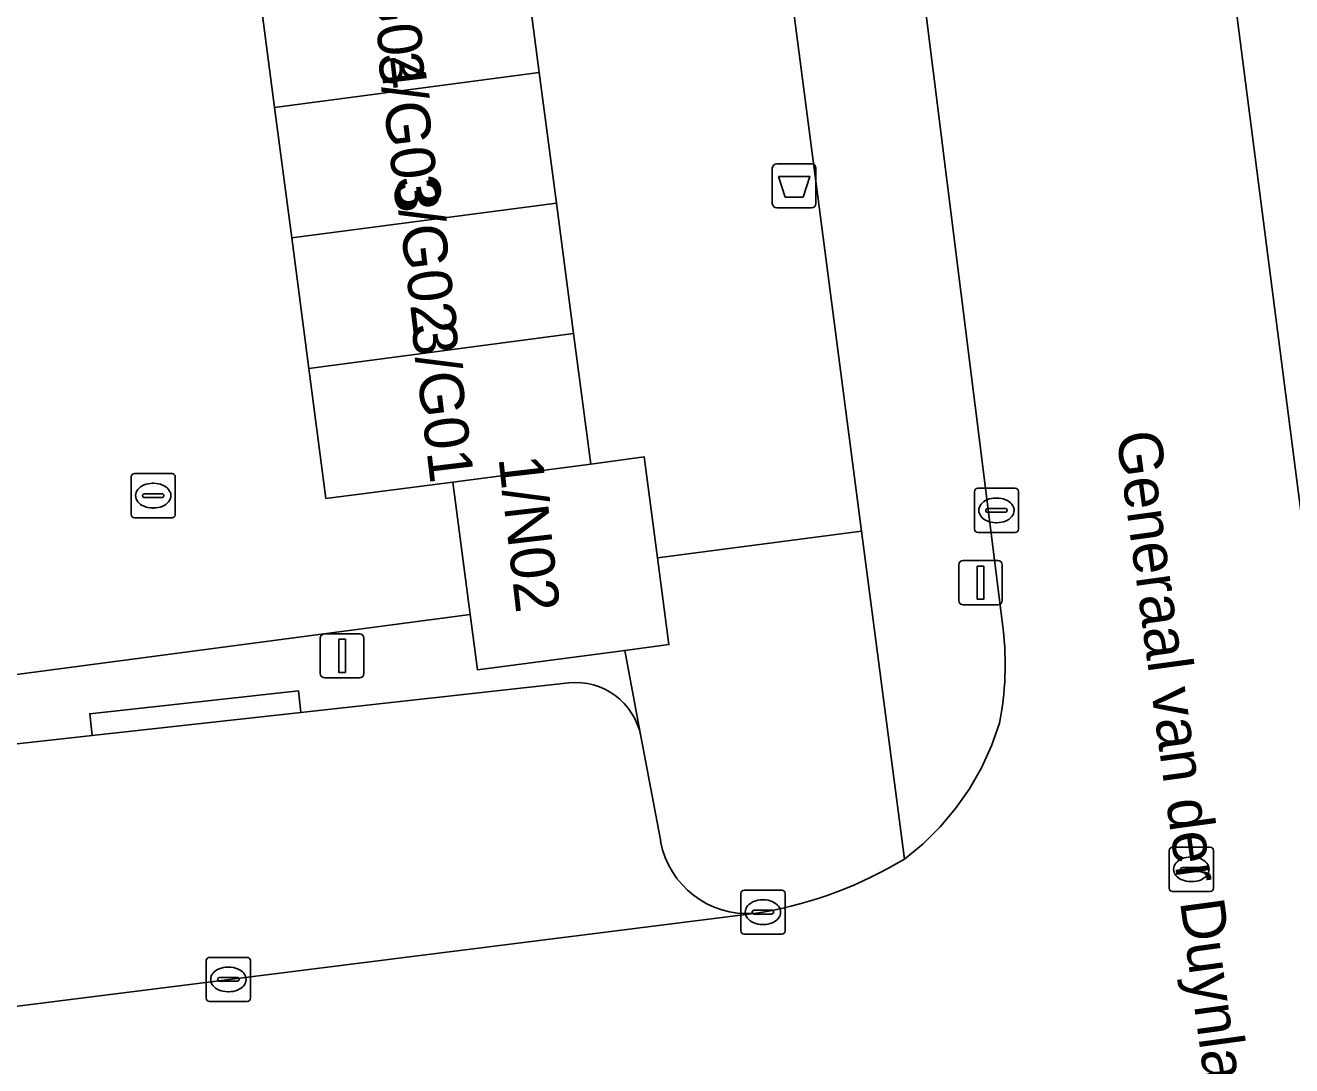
# Model space of a CAD drawing. Extents: x 161084 to 161928, y 385354 to 386522.
# Drawn here: x 161271.54 to 161300.26, y 385622.36 to 385645.94 of the extents above; entities that cross this region are included whole.
import ezdxf

# ---------------------------------------------------------------- set-up
doc = ezdxf.new("R2010")
doc.units = 0
for name, color, linetype in [('IMGEO_Afvalbak', 7, 'Continuous'), ('IMGEO_Groenvoorziening', 7, 'Continuous'), ('IMGEO_Kolk', 7, 'Continuous'), ('IMGEO_Lichtmast', 7, 'Continuous'), ('IMGEO_Openbare_ruimte_label', 7, 'Continuous'), ('IMGEO_Pand', 7, 'Continuous'), ('IMGEO_Pand_nummerreeks', 7, 'Continuous'), ('IMGEO_Parkeervlak_open', 7, 'Continuous'), ('IMGEO_Rijbaan_lokaal_open', 7, 'Continuous'), ('IMGEO_Rioolput', 7, 'Continuous'), ('IMGEO_Voetpad_open', 7, 'Continuous')]:
    doc.layers.add(name, color=color, linetype=linetype)

msp = doc.modelspace()

# ---------------------------------------------------------------- linework, layer by layer
at = {"layer": 'IMGEO_Afvalbak'}
for p, q in [((161288.58, 385642.807), (161289.37, 385642.807)), ((161289.37, 385642.807), (161288.58, 385642.807)), ((161288.48, 385641.907), (161288.48, 385642.707)), ((161288.48, 385642.707), (161288.48, 385641.907)), ((161289.47, 385642.707), (161289.47, 385641.907)), ((161289.47, 385641.907), (161289.47, 385642.707)), ((161289.37, 385641.807), (161288.58, 385641.807)), ((161288.58, 385641.807), (161289.37, 385641.807))]:
    msp.add_line(p, q, dxfattribs=at)
msp.add_lwpolyline([(161288.623, 385642.521), (161289.327, 385642.521), (161289.178, 385642.051), (161288.772, 385642.051), (161288.623, 385642.521)], dxfattribs=at)
for centre, start, end in [((161288.58, 385642.707), 90, 180), ((161288.58, 385642.707), 90, 180), ((161289.37, 385642.707), 0, 90), ((161289.37, 385642.707), 360, 90), ((161288.58, 385641.907), 180, 270), ((161288.58, 385641.907), 180, 270), ((161289.37, 385641.907), 270, 0), ((161289.37, 385641.907), 270, 0)]:
    msp.add_arc(centre, 0.1, start, end, dxfattribs=at)
at = {"layer": 'IMGEO_Groenvoorziening'}
for points in [[(161282.806, 385647.832), (161283.195, 385644.874), (161283.583, 385641.915), (161283.972, 385638.957), (161284.361, 385635.999), (161285.576, 385636.159), (161285.876, 385633.873), (161290.505, 385634.478), (161288.22, 385651.972)], [(161291.477, 385627.041), (161290.505, 385634.478), (161285.876, 385633.873), (161286.135, 385631.906), (161285.135, 385631.775), (161285.498, 385629.83), (161285.948, 385627.439)], [(161288.064, 385625.813), (161288.264, 385625.838)]]:
    msp.add_lwpolyline(points, dxfattribs=at)
for centre, radius, start, end in [((161287.916, 385627.81), 2.003, 190.6816, 274.2388), ((161286.597, 385635.182), 9.491, 280.1139, 300.9396)]:
    msp.add_arc(centre, radius, start, end, dxfattribs=at)
at = {"layer": 'IMGEO_Kolk'}
for p, q in [((161273.939, 385634.856), (161273.939, 385635.708)), ((161274.014, 385635.782), (161274.866, 385635.782)), ((161274.427, 385635.562), (161274.452, 385635.562)), ((161274.94, 385635.708), (161274.94, 385634.856)), ((161274.198, 385635.276), (161274.198, 385635.288)), ((161274.241, 385635.325), (161274.639, 385635.325)), ((161274.682, 385635.288), (161274.682, 385635.276)), ((161293.062, 385634.523), (161293.062, 385635.375)), ((161293.137, 385635.449), (161293.989, 385635.449)), ((161294.063, 385635.375), (161294.063, 385634.523)), ((161274.636, 385635.239), (161274.238, 385635.239)), ((161274.45, 385635.002), (161274.425, 385635.002)), ((161293.364, 385634.992), (161293.762, 385634.992)), ((161293.55, 385635.229), (161293.575, 385635.229)), ((161274.866, 385634.782), (161274.014, 385634.782)), ((161293.321, 385634.943), (161293.321, 385634.955)), ((161293.759, 385634.906), (161293.361, 385634.906)), ((161293.805, 385634.955), (161293.805, 385634.943)), ((161293.989, 385634.449), (161293.137, 385634.449)), ((161293.573, 385634.669), (161293.548, 385634.669)), ((161287.767, 385625.414), (161287.767, 385626.266)), ((161287.842, 385626.34), (161288.694, 385626.34)), ((161288.255, 385626.12), (161288.28, 385626.12)), ((161288.768, 385626.266), (161288.768, 385625.414)), ((161288.026, 385625.834), (161288.026, 385625.846)), ((161288.464, 385625.797), (161288.066, 385625.797)), ((161288.069, 385625.883), (161288.467, 385625.883)), ((161288.51, 385625.846), (161288.51, 385625.834)), ((161288.278, 385625.56), (161288.253, 385625.56)), ((161288.694, 385625.34), (161287.842, 385625.34)), ((161275.643, 385623.889), (161275.643, 385624.741)), ((161275.718, 385624.815), (161276.57, 385624.815)), ((161276.644, 385624.741), (161276.644, 385623.889)), ((161276.131, 385624.595), (161276.156, 385624.595)), ((161275.902, 385624.309), (161275.902, 385624.321)), ((161276.34, 385624.272), (161275.942, 385624.272)), ((161275.945, 385624.358), (161276.343, 385624.358)), ((161276.386, 385624.321), (161276.386, 385624.309)), ((161276.57, 385623.815), (161275.718, 385623.815)), ((161276.154, 385624.035), (161276.129, 385624.035))]:
    msp.add_line(p, q, dxfattribs=at)
for points in [[(161273.939, 385634.856), (161273.939, 385635.708)], [(161274.014, 385635.782), (161274.866, 385635.782)], [(161274.94, 385635.708), (161274.94, 385634.856)], [(161293.062, 385634.523), (161293.062, 385635.375)], [(161293.137, 385635.449), (161293.989, 385635.449)], [(161294.063, 385635.375), (161294.063, 385634.523)], [(161274.866, 385634.782), (161274.014, 385634.782)], [(161293.989, 385634.449), (161293.137, 385634.449)], [(161287.767, 385625.414), (161287.767, 385626.266)], [(161287.842, 385626.34), (161288.694, 385626.34)], [(161288.768, 385626.266), (161288.768, 385625.414)], [(161288.694, 385625.34), (161287.842, 385625.34)], [(161275.643, 385623.889), (161275.643, 385624.741)], [(161275.718, 385624.815), (161276.57, 385624.815)], [(161276.644, 385624.741), (161276.644, 385623.889)], [(161276.57, 385623.815), (161275.718, 385623.815)]]:
    msp.add_lwpolyline(points, dxfattribs=at)
for centre, radius, start, end in [((161274.016, 385635.706), 0.0765, 91.552, 178.448), ((161274.016, 385635.706), 0.0765, 91.552, 178.448), ((161274.864, 385635.706), 0.0765, 1.552, 88.448), ((161274.864, 385635.706), 0.0765, 1.552, 88.448), ((161274.238, 385635.285), 0.0403, 85.8775, 175.7526), ((161274.235, 385635.275), 0.0366, 178.938, 274.7102), ((161274.639, 385635.282), 0.043, 264.8664, 352.4533), ((161274.643, 385635.287), 0.0386, 1.7309, 96.639), ((161293.139, 385635.373), 0.0765, 91.552, 178.448), ((161293.139, 385635.373), 0.0765, 91.552, 178.448), ((161293.987, 385635.373), 0.0765, 1.552, 88.448), ((161293.987, 385635.373), 0.0765, 1.552, 88.448), ((161293.361, 385634.952), 0.0403, 85.8775, 175.7526), ((161293.766, 385634.954), 0.0386, 1.7309, 96.639), ((161274.016, 385634.858), 0.0765, 181.552, 268.448), ((161274.016, 385634.858), 0.0765, 181.552, 268.448), ((161274.864, 385634.858), 0.0765, 271.552, 358.448), ((161274.864, 385634.858), 0.0765, 271.552, 358.448), ((161293.358, 385634.942), 0.0366, 178.938, 274.7102), ((161293.762, 385634.949), 0.043, 264.8664, 352.4533), ((161293.139, 385634.525), 0.0765, 181.552, 268.448), ((161293.139, 385634.525), 0.0765, 181.552, 268.448), ((161293.987, 385634.525), 0.0765, 271.552, 358.448), ((161293.987, 385634.525), 0.0765, 271.552, 358.448), ((161287.844, 385626.264), 0.0765, 91.552, 178.448), ((161287.844, 385626.264), 0.0765, 91.552, 178.448), ((161288.692, 385626.264), 0.0765, 1.552, 88.448), ((161288.692, 385626.264), 0.0765, 1.552, 88.448), ((161288.066, 385625.843), 0.0403, 85.8775, 175.7526), ((161288.063, 385625.833), 0.0366, 178.938, 274.7102), ((161288.467, 385625.84), 0.043, 264.8664, 352.4533), ((161288.471, 385625.845), 0.0386, 1.7309, 96.639), ((161287.844, 385625.416), 0.0765, 181.552, 268.448), ((161287.844, 385625.416), 0.0765, 181.552, 268.448), ((161288.692, 385625.416), 0.0765, 271.552, 358.448), ((161288.692, 385625.416), 0.0765, 271.552, 358.448), ((161275.72, 385624.739), 0.0765, 91.552, 178.448), ((161275.72, 385624.739), 0.0765, 91.552, 178.448), ((161276.568, 385624.739), 0.0765, 1.552, 88.448), ((161276.568, 385624.739), 0.0765, 1.552, 88.448), ((161275.942, 385624.318), 0.0403, 85.8775, 175.7526), ((161275.939, 385624.308), 0.0366, 178.938, 274.7102), ((161276.343, 385624.315), 0.043, 264.8664, 352.4533), ((161276.347, 385624.32), 0.0386, 1.7309, 96.639), ((161275.72, 385623.891), 0.0765, 181.552, 268.448), ((161275.72, 385623.891), 0.0765, 181.552, 268.448), ((161276.568, 385623.891), 0.0765, 271.552, 358.448), ((161276.568, 385623.891), 0.0765, 271.552, 358.448)]:
    msp.add_arc(centre, radius, start, end, dxfattribs=at)
for centre, major_axis, ratio, start_param, end_param in [((161274.426, 385635.282), (-0.387, 0.002), 0.722429, 4.712389, 7.853982), ((161274.451, 385635.282), (-0.39, 0.002), 0.717154, 1.570796, 4.712389), ((161293.549, 385634.949), (-0.387, 0.002), 0.722429, 4.712389, 7.853982), ((161293.574, 385634.949), (-0.39, 0.002), 0.717154, 1.570796, 4.712389), ((161288.254, 385625.84), (-0.387, 0.002), 0.722429, 4.712389, 7.853982), ((161288.279, 385625.84), (-0.39, 0.002), 0.717154, 1.570796, 4.712389), ((161276.13, 385624.315), (-0.387, 0.002), 0.722429, 4.712389, 7.853982), ((161276.155, 385624.315), (-0.39, 0.002), 0.717154, 1.570796, 4.712389)]:
    msp.add_ellipse(centre, major_axis=major_axis, ratio=ratio, start_param=start_param, end_param=end_param, dxfattribs=at)
at = {"layer": 'IMGEO_Lichtmast'}
for p, q in [((161292.706, 385632.91), (161292.706, 385633.71)), ((161292.706, 385633.71), (161292.706, 385632.91)), ((161292.806, 385633.81), (161293.596, 385633.81)), ((161293.596, 385633.81), (161292.806, 385633.81)), ((161293.696, 385633.71), (161293.696, 385632.91)), ((161293.696, 385632.91), (161293.696, 385633.71)), ((161293.596, 385632.81), (161292.806, 385632.81)), ((161292.806, 385632.81), (161293.596, 385632.81)), ((161278.329, 385632.151), (161279.119, 385632.151)), ((161279.119, 385632.151), (161278.329, 385632.151)), ((161278.229, 385631.251), (161278.229, 385632.051)), ((161278.229, 385632.051), (161278.229, 385631.251)), ((161279.219, 385632.051), (161279.219, 385631.251)), ((161279.219, 385631.251), (161279.219, 385632.051)), ((161279.119, 385631.151), (161278.329, 385631.151)), ((161278.329, 385631.151), (161279.119, 385631.151))]:
    msp.add_line(p, q, dxfattribs=at)
for points in [[(161293.126, 385633.685), (161293.276, 385633.685), (161293.276, 385632.935), (161293.126, 385632.935), (161293.126, 385633.685)], [(161278.649, 385632.026), (161278.799, 385632.026), (161278.799, 385631.276), (161278.649, 385631.276), (161278.649, 385632.026)]]:
    msp.add_lwpolyline(points, dxfattribs=at)
for centre, start, end in [((161292.806, 385633.71), 90, 180), ((161292.806, 385633.71), 90, 180), ((161293.596, 385633.71), 0, 90), ((161293.596, 385633.71), 360, 90), ((161292.806, 385632.91), 180, 270), ((161292.806, 385632.91), 180, 270), ((161293.596, 385632.91), 270, 0), ((161293.596, 385632.91), 270, 0), ((161278.329, 385632.051), 90, 180), ((161278.329, 385632.051), 90, 180), ((161279.119, 385632.051), 0, 90), ((161279.119, 385632.051), 360, 90), ((161278.329, 385631.251), 180, 270), ((161278.329, 385631.251), 180, 270), ((161279.119, 385631.251), 270, 0), ((161279.119, 385631.251), 270, 0)]:
    msp.add_arc(centre, 0.1, start, end, dxfattribs=at)
at = {"layer": 'IMGEO_Pand'}
for points in [[(161282.806, 385647.832), (161276.803, 385647.043), (161277.192, 385644.084), (161283.195, 385644.874)], [(161283.195, 385644.874), (161277.192, 385644.084), (161277.581, 385641.126), (161283.583, 385641.915)], [(161283.583, 385641.915), (161277.581, 385641.126), (161277.969, 385638.168), (161283.972, 385638.957)], [(161284.361, 385635.999), (161283.972, 385638.957), (161277.969, 385638.168), (161278.357, 385635.22), (161281.231, 385635.587)], [(161281.231, 385635.587), (161281.626, 385632.587), (161281.791, 385631.335), (161285.135, 385631.775), (161286.135, 385631.906), (161285.876, 385633.873), (161285.576, 385636.159), (161284.361, 385635.999)]]:
    msp.add_lwpolyline(points, close=True, dxfattribs=at)
at = {"layer": 'IMGEO_Parkeervlak_open'}
for points in [[(161283.865, 385631.036), (161277.788, 385630.365), (161273.053, 385629.843), (161266.793, 385629.152)], [(161285.948, 385627.439), (161285.498, 385629.83)], [(161264.027, 385622.789), (161288.064, 385625.813)]]:
    msp.add_lwpolyline(points, dxfattribs=at)
for centre, radius, start, end in [((161284.026, 385629.545), 1.5, 10.957, 96.15), ((161287.916, 385627.81), 2.003, 190.6816, 274.2388)]:
    msp.add_arc(centre, radius, start, end, dxfattribs=at)
at = {"layer": 'IMGEO_Rijbaan_lokaal_open'}
for points in [[(161300.404, 385635.389), (161298.709, 385648.536), (161297.96, 385655.516), (161297.477, 385662.072), (161297.348, 385663.583), (161290.388, 385663.165), (161291.495, 385649.984), (161293.715, 385632.256)], [(161293.632, 385630.122), (161293.449, 385629.608), (161293.221, 385629.112), (161292.949, 385628.638), (161292.636, 385628.191), (161292.285, 385627.774), (161291.897, 385627.389), (161291.477, 385627.041)], [(161288.264, 385625.838), (161288.064, 385625.813), (161264.027, 385622.789)]]:
    msp.add_lwpolyline(points, dxfattribs=at)
msp.add_lwpolyline([(161281.626, 385632.587), (161281.231, 385635.587), (161278.357, 385635.22), (161277.969, 385638.168), (161277.581, 385641.126), (161277.192, 385644.084), (161276.803, 385647.043), (161276.414, 385650.001), (161276.025, 385652.959), (161268.082, 385651.914), (161268.453, 385649.1), (161268.847, 385646.11), (161269.241, 385643.121), (161269.635, 385640.132), (161270.029, 385637.142), (161270.423, 385634.153), (161270.817, 385631.163)], close=True, dxfattribs=at)
for centre, radius, start, end in [((161286.736, 385631.459), 7.025, 349.0293, 6.516), ((161286.597, 385635.182), 9.491, 280.1139, 300.9396)]:
    msp.add_arc(centre, radius, start, end, dxfattribs=at)
at = {"layer": 'IMGEO_Rioolput'}
for p, q in [((161297.481, 385626.386), (161297.481, 385627.238)), ((161297.556, 385627.312), (161298.408, 385627.312)), ((161298.482, 385627.238), (161298.482, 385626.386)), ((161297.969, 385627.092), (161297.994, 385627.092)), ((161297.74, 385626.806), (161297.74, 385626.818)), ((161298.178, 385626.769), (161297.78, 385626.769)), ((161297.783, 385626.855), (161298.181, 385626.855)), ((161298.224, 385626.818), (161298.224, 385626.806)), ((161297.992, 385626.532), (161297.967, 385626.532)), ((161298.408, 385626.312), (161297.556, 385626.312))]:
    msp.add_line(p, q, dxfattribs=at)
for points in [[(161297.481, 385626.386), (161297.481, 385627.238)], [(161297.556, 385627.312), (161298.408, 385627.312)], [(161298.482, 385627.238), (161298.482, 385626.386)], [(161298.408, 385626.312), (161297.556, 385626.312)]]:
    msp.add_lwpolyline(points, dxfattribs=at)
for centre, radius, start, end in [((161297.558, 385627.236), 0.0765, 91.552, 178.448), ((161297.558, 385627.236), 0.0765, 91.552, 178.448), ((161298.406, 385627.236), 0.0765, 1.552, 88.448), ((161298.406, 385627.236), 0.0765, 1.552, 88.448), ((161297.78, 385626.815), 0.0403, 85.8775, 175.7526), ((161297.777, 385626.805), 0.0366, 178.938, 274.7102), ((161298.181, 385626.812), 0.043, 264.8664, 352.4533), ((161298.185, 385626.817), 0.0386, 1.7309, 96.639), ((161297.558, 385626.388), 0.0765, 181.552, 268.448), ((161297.558, 385626.388), 0.0765, 181.552, 268.448), ((161298.406, 385626.388), 0.0765, 271.552, 358.448), ((161298.406, 385626.388), 0.0765, 271.552, 358.448)]:
    msp.add_arc(centre, radius, start, end, dxfattribs=at)
for centre, major_axis, ratio, start_param, end_param in [((161297.968, 385626.812), (-0.387, 0.002), 0.722429, 4.712389, 7.853982), ((161297.993, 385626.812), (-0.39, 0.002), 0.717154, 1.570796, 4.712389)]:
    msp.add_ellipse(centre, major_axis=major_axis, ratio=ratio, start_param=start_param, end_param=end_param, dxfattribs=at)
at = {"layer": 'IMGEO_Voetpad_open'}
for points in [[(161293.907, 385730.889), (161297.135, 385666.475), (161297.348, 385663.583), (161297.477, 385662.072), (161297.96, 385655.516), (161298.709, 385648.536), (161300.404, 385635.389), (161302.494, 385619.451), (161305.617, 385619.727), (161305.114, 385623.524), (161303.721, 385632.139), (161301.19, 385653.36), (161300.263, 385665.439)], [(161287.54, 385698.024), (161285.817, 385690.369), (161287.489, 385658.928), (161288.22, 385651.972), (161290.505, 385634.478), (161291.477, 385627.041), (161291.897, 385627.389), (161292.285, 385627.774), (161292.636, 385628.191), (161292.949, 385628.638), (161293.221, 385629.112), (161293.449, 385629.608), (161293.632, 385630.122)], [(161293.715, 385632.256), (161291.495, 385649.984), (161290.388, 385663.165), (161290.207, 385666.069), (161288.659, 385695.346)], [(161285.498, 385629.83), (161285.135, 385631.775), (161281.791, 385631.335), (161281.626, 385632.587), (161270.817, 385631.163), (161264.859, 385630.378), (161265.467, 385627.498)], [(161277.734, 385630.861), (161277.788, 385630.365), (161283.865, 385631.036)], [(161266.793, 385629.152), (161273.053, 385629.843), (161272.999, 385630.339), (161277.734, 385630.861)]]:
    msp.add_lwpolyline(points, dxfattribs=at)
msp.add_lwpolyline([(161277.788, 385630.365), (161277.734, 385630.861), (161272.999, 385630.339), (161273.053, 385629.843)], close=True, dxfattribs=at)
for centre, radius, start, end in [((161286.736, 385631.459), 7.025, 349.0293, 6.516), ((161284.026, 385629.545), 1.5, 10.957, 96.15)]:
    msp.add_arc(centre, radius, start, end, dxfattribs=at)

# ---------------------------------------------------------------- texts
at = {"layer": 'IMGEO_Openbare_ruimte_label'}
msp.add_text('Generaal van der Duynlaan', height=1, rotation=277.7574, dxfattribs=at).set_placement((161296.278, 385636.689))
at = {"layer": 'IMGEO_Pand_nummerreeks'}
for s, rotation, p in [('3/G04', 276.8743, (161279.234, 385648.077)), ('3/G03', 276.8743, (161279.532, 385645.28)), ('3/G02', 276.8743, (161279.918, 385642.49)), ('3/G01', 276.8743, (161280.294, 385639.154)), ('1/N02', 276.5819, (161282.268, 385636.139))]:
    msp.add_text(s, height=1, rotation=rotation, dxfattribs=at).set_placement(p)

doc.saveas('drawing.dxf')
